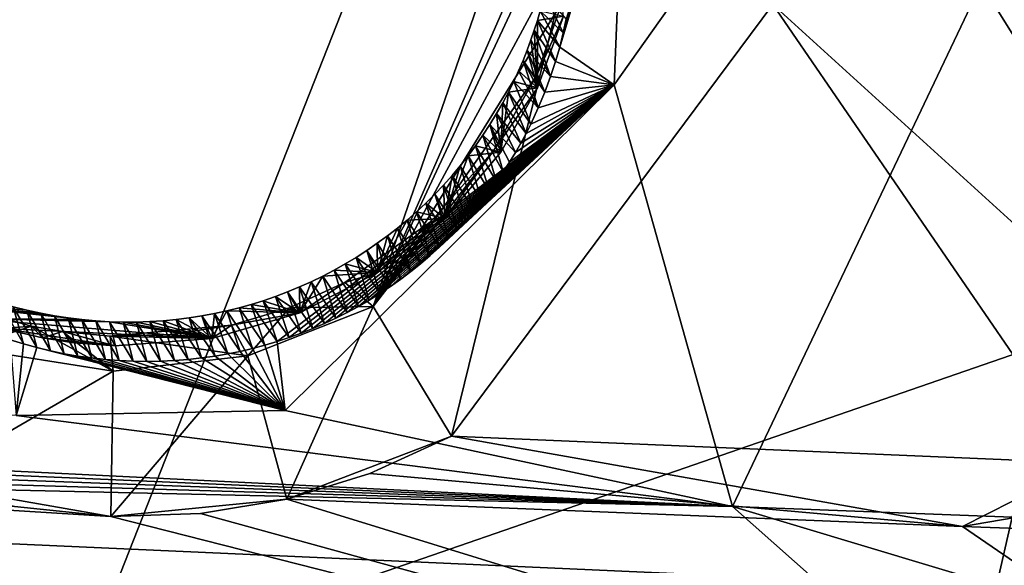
# Model space of a CAD drawing. Header units: millimetres. Extents: x -147 to 294, y -82 to 275.
# Tile 464 of 609: x 206.09 to 210.73, y 238.03 to 240.6. Entities that reach past the tile are written whole.
import ezdxf

# ---------------------------------------------------------------- set-up
doc = ezdxf.new("R2010")
doc.units = ezdxf.units.MM
doc.header["$LTSCALE"] = 67.506716
for name, color, linetype in [('1606', 7, 'CONTINUOUS'), ('1634', 7, 'CONTINUOUS'), ('1635', 7, 'CONTINUOUS'), ('1636', 7, 'CONTINUOUS'), ('1637', 7, 'CONTINUOUS'), ('1643', 7, 'CONTINUOUS'), ('1670', 7, 'CONTINUOUS'), ('1681', 7, 'CONTINUOUS'), ('2223', 7, 'CONTINUOUS'), ('3782', 7, 'CONTINUOUS'), ('3785', 7, 'CONTINUOUS'), ('3786', 7, 'CONTINUOUS'), ('3787', 7, 'CONTINUOUS'), ('3788', 7, 'CONTINUOUS'), ('3789', 7, 'CONTINUOUS'), ('499', 7, 'CONTINUOUS'), ('557', 7, 'CONTINUOUS'), ('841', 7, 'CONTINUOUS')]:
    doc.layers.add(name, color=color, linetype=linetype)

msp = doc.modelspace()

# ---------------------------------------------------------------- linework, layer by layer
at = {"layer": '1606', "linetype": 'CONTINUOUS'}
for points in [[(195.4904, 238.9364, -7.394), (212.797, 236.6583, -7.0131), (195.1584, 236.1156, -7.8386), (195.4904, 238.9364, -7.394)], [(206.516, 238.2557, -6.9127), (212.797, 236.6583, -7.0131), (195.4904, 238.9364, -7.394), (206.516, 238.2557, -6.9127)], [(206.0624, 238.3026, -6.9199), (206.516, 238.2557, -6.9127), (195.4904, 238.9364, -7.394), (206.0624, 238.3026, -6.9199)], [(207.3463, 238.3377, -6.8806), (212.797, 236.6583, -7.0131), (206.9396, 238.27, -6.8994), (207.3463, 238.3377, -6.8806)], [(210.5357, 238.2084, -6.8419), (212.797, 236.6583, -7.0131), (207.3463, 238.3377, -6.8806), (210.5357, 238.2084, -6.8419)], [(206.9396, 238.27, -6.8994), (212.797, 236.6583, -7.0131), (206.516, 238.2557, -6.9127), (206.9396, 238.27, -6.8994)], [(213.7167, 238.0933, -6.8455), (212.797, 236.6583, -7.0131), (210.5357, 238.2084, -6.8419), (213.7167, 238.0933, -6.8455)]]:
    msp.add_3dface(points, dxfattribs=at)
at = {"layer": '1634', "linetype": 'CONTINUOUS'}
for points in [[(205.8285, 239.0518, -6.5232), (205.8923, 239.2235, -5.7646), (206.1416, 239.1548, -5.7475), (205.8285, 239.0518, -6.5232)], [(206.5269, 238.9421, -6.5013), (205.8285, 239.0518, -6.5232), (206.1416, 239.1548, -5.7475), (206.5269, 238.9421, -6.5013)], [(206.2885, 239.1285, -5.7365), (206.5269, 238.9421, -6.5013), (206.1416, 239.1548, -5.7475), (206.2885, 239.1285, -5.7365)], [(206.5131, 239.1073, -5.7183), (206.5269, 238.9421, -6.5013), (206.2885, 239.1285, -5.7365), (206.5131, 239.1073, -5.7183)], [(205.6163, 238.4137, -6.9193), (205.8285, 239.0518, -6.5232), (206.5269, 238.9421, -6.5013), (205.6163, 238.4137, -6.9193)], [(206.516, 238.2557, -6.9127), (205.6163, 238.4137, -6.9193), (206.5269, 238.9421, -6.5013), (206.516, 238.2557, -6.9127)], [(206.516, 238.2557, -6.9127), (206.0624, 238.3026, -6.9199), (205.6163, 238.4137, -6.9193), (206.516, 238.2557, -6.9127)]]:
    msp.add_3dface(points, dxfattribs=at)
at = {"layer": '1635', "linetype": 'CONTINUOUS'}
for points in [[(207.1629, 239.0147, -6.4649), (206.5131, 239.1073, -5.7183), (207.0853, 239.1587, -5.666), (207.1629, 239.0147, -6.4649)], [(207.0853, 239.1587, -5.666), (206.5131, 239.1073, -5.7183), (206.8029, 239.1141, -5.6929), (207.0853, 239.1587, -5.666)], [(206.5269, 238.9421, -6.5013), (206.5131, 239.1073, -5.7183), (207.1629, 239.0147, -6.4649), (206.5269, 238.9421, -6.5013)], [(207.3463, 238.3377, -6.8806), (206.516, 238.2557, -6.9127), (207.1629, 239.0147, -6.4649), (207.3463, 238.3377, -6.8806)], [(206.516, 238.2557, -6.9127), (206.5269, 238.9421, -6.5013), (207.1629, 239.0147, -6.4649), (206.516, 238.2557, -6.9127)], [(207.3463, 238.3377, -6.8806), (206.9396, 238.27, -6.8994), (206.516, 238.2557, -6.9127), (207.3463, 238.3377, -6.8806)]]:
    msp.add_3dface(points, dxfattribs=at)
at = {"layer": '1636', "linetype": 'CONTINUOUS'}
for points in [[(207.6214, 239.3606, -5.6089), (207.7542, 239.2464, -6.4182), (207.3602, 239.2414, -5.6377), (207.6214, 239.3606, -5.6089)], [(207.3463, 238.3377, -6.8806), (207.1629, 239.0147, -6.4649), (207.7542, 239.2464, -6.4182), (207.3463, 238.3377, -6.8806)], [(207.7542, 239.2464, -6.4182), (207.1629, 239.0147, -6.4649), (207.3602, 239.2414, -5.6377), (207.7542, 239.2464, -6.4182)], [(208.1247, 238.6354, -6.8263), (207.3463, 238.3377, -6.8806), (207.7542, 239.2464, -6.4182), (208.1247, 238.6354, -6.8263)], [(207.1629, 239.0147, -6.4649), (207.0853, 239.1587, -5.666), (207.3602, 239.2414, -5.6377), (207.1629, 239.0147, -6.4649)], [(207.7386, 238.4591, -6.8563), (207.3463, 238.3377, -6.8806), (208.1247, 238.6354, -6.8263), (207.7386, 238.4591, -6.8563)]]:
    msp.add_3dface(points, dxfattribs=at)
at = {"layer": '1637', "linetype": 'CONTINUOUS'}
for points in [[(210.5357, 238.2084, -6.8419), (207.7386, 238.4591, -6.8563), (208.1247, 238.6354, -6.8263), (210.5357, 238.2084, -6.8419)], [(210.5357, 238.2084, -6.8419), (208.1247, 238.6354, -6.8263), (211.1252, 238.5076, -6.8012), (210.5357, 238.2084, -6.8419)], [(212.0636, 238.4704, -6.801), (210.5357, 238.2084, -6.8419), (211.1252, 238.5076, -6.8012), (212.0636, 238.4704, -6.801)], [(210.5357, 238.2084, -6.8419), (207.3463, 238.3377, -6.8806), (207.7386, 238.4591, -6.8563), (210.5357, 238.2084, -6.8419)], [(213.7167, 238.0933, -6.8455), (210.5357, 238.2084, -6.8419), (212.0636, 238.4704, -6.801), (213.7167, 238.0933, -6.8455)]]:
    msp.add_3dface(points, dxfattribs=at)
at = {"layer": '1643', "linetype": 'CONTINUOUS'}
for points in [[(213.672, 244.3437, -6.225), (212.0636, 238.4704, -6.801), (209.0477, 243.2881, -6.3035), (213.672, 244.3437, -6.225)], [(209.0477, 243.2881, -6.3035), (212.0636, 238.4704, -6.801), (209.6408, 240.6719, -6.5689), (209.0477, 243.2881, -6.3035)], [(211.1252, 238.5076, -6.8012), (208.1247, 238.6354, -6.8263), (209.6408, 240.6719, -6.5689), (211.1252, 238.5076, -6.8012)], [(212.0636, 238.4704, -6.801), (211.1252, 238.5076, -6.8012), (209.6408, 240.6719, -6.5689), (212.0636, 238.4704, -6.801)]]:
    msp.add_3dface(points, dxfattribs=at)
at = {"layer": '1670', "linetype": 'CONTINUOUS'}
for points in [[(209.4505, 238.3032, -4.5268), (213.4618, 246.7322, -3.7288), (208.8925, 240.2933, -4.3049), (209.4505, 238.3032, -4.5268)], [(208.8925, 240.2933, -4.3049), (213.4618, 246.7322, -3.7288), (208.9407, 241.49, -4.1749), (208.8925, 240.2933, -4.3049)], [(210.7698, 238.2533, -4.5179), (213.4618, 246.7322, -3.7288), (209.4505, 238.3032, -4.5268), (210.7698, 238.2533, -4.5179)], [(207.3387, 238.7564, -4.5109), (209.4505, 238.3032, -4.5268), (208.8925, 240.2933, -4.3049), (207.3387, 238.7564, -4.5109)], [(194.2334, 239.0514, -5.1432), (209.4505, 238.3032, -4.5268), (206.0698, 238.7327, -4.546), (194.2334, 239.0514, -5.1432)], [(206.0698, 238.7327, -4.546), (209.4505, 238.3032, -4.5268), (207.3387, 238.7564, -4.5109), (206.0698, 238.7327, -4.546)]]:
    msp.add_3dface(points, dxfattribs=at)
at = {"layer": '1681', "linetype": 'CONTINUOUS'}
for points in [[(209.4505, 238.3032, -4.5268), (194.2334, 239.0514, -5.1432), (194.3176, 238.9567, -5.1505), (209.4505, 238.3032, -4.5268)], [(209.4505, 238.3032, -4.5268), (194.3176, 238.9567, -5.1505), (194.3968, 238.8579, -5.1589), (209.4505, 238.3032, -4.5268)], [(209.4505, 238.3032, -4.5268), (194.3968, 238.8579, -5.1589), (194.4724, 238.7526, -5.1686), (209.4505, 238.3032, -4.5268)], [(194.5424, 238.6435, -5.1793), (209.4505, 238.3032, -4.5268), (194.4724, 238.7526, -5.1686), (194.5424, 238.6435, -5.1793)], [(209.8395, 237.9577, -4.5634), (209.4505, 238.3032, -4.5268), (194.5424, 238.6435, -5.1793), (209.8395, 237.9577, -4.5634)], [(210.7698, 238.2533, -4.5179), (209.4505, 238.3032, -4.5268), (210.6958, 237.928, -4.5574), (210.7698, 238.2533, -4.5179)], [(210.6958, 237.928, -4.5574), (209.4505, 238.3032, -4.5268), (209.8395, 237.9577, -4.5634), (210.6958, 237.928, -4.5574)], [(224.989, 237.5727, -4.9088), (210.7698, 238.2533, -4.5179), (210.6958, 237.928, -4.5574), (224.989, 237.5727, -4.9088)]]:
    msp.add_3dface(points, dxfattribs=at)
at = {"layer": '2223', "linetype": 'CONTINUOUS'}
msp.add_3dface([(209.8395, 237.9577, -4.5634), (194.5424, 238.6435, -5.1793), (194.4178, 236.0616, -5.5752), (209.8395, 237.9577, -4.5634)], dxfattribs=at)
at = {"layer": '3782', "linetype": 'CONTINUOUS'}
for points in [[(208.8925, 240.2933, -4.3049), (208.9407, 241.49, -4.1749), (208.6346, 240.4716, -4.5419), (208.8925, 240.2933, -4.3049)], [(208.6346, 240.4716, -4.5419), (208.9407, 241.49, -4.1749), (208.6513, 240.5386, -4.5352), (208.6346, 240.4716, -4.5419)], [(208.6513, 240.5386, -4.5352), (208.9407, 241.49, -4.1749), (208.6653, 240.6038, -4.5288), (208.6513, 240.5386, -4.5352)], [(208.6147, 240.4025, -4.549), (208.8925, 240.2933, -4.3049), (208.6346, 240.4716, -4.5419), (208.6147, 240.4025, -4.549)], [(208.5915, 240.3317, -4.5563), (208.8925, 240.2933, -4.3049), (208.6147, 240.4025, -4.549), (208.5915, 240.3317, -4.5563)], [(208.5647, 240.2592, -4.5639), (208.8925, 240.2933, -4.3049), (208.5915, 240.3317, -4.5563), (208.5647, 240.2592, -4.5639)], [(207.3387, 238.7564, -4.5109), (208.8925, 240.2933, -4.3049), (207.301, 239.0816, -4.7255), (207.3387, 238.7564, -4.5109)], [(207.301, 239.0816, -4.7255), (208.8925, 240.2933, -4.3049), (207.3579, 239.1004, -4.7213), (207.301, 239.0816, -4.7255)], [(207.3579, 239.1004, -4.7213), (208.8925, 240.2933, -4.3049), (207.4142, 239.1209, -4.7169), (207.3579, 239.1004, -4.7213)], [(207.4142, 239.1209, -4.7169), (208.8925, 240.2933, -4.3049), (207.4698, 239.143, -4.7125), (207.4142, 239.1209, -4.7169)], [(207.4698, 239.143, -4.7125), (208.8925, 240.2933, -4.3049), (207.5247, 239.1667, -4.7079), (207.4698, 239.143, -4.7125)], [(207.5247, 239.1667, -4.7079), (208.8925, 240.2933, -4.3049), (207.5789, 239.1921, -4.7032), (207.5247, 239.1667, -4.7079)], [(207.5789, 239.1921, -4.7032), (208.8925, 240.2933, -4.3049), (207.6322, 239.219, -4.6983), (207.5789, 239.1921, -4.7032)], [(207.6322, 239.219, -4.6983), (208.8925, 240.2933, -4.3049), (207.6846, 239.2474, -4.6934), (207.6322, 239.219, -4.6983)], [(207.6846, 239.2474, -4.6934), (208.8925, 240.2933, -4.3049), (207.736, 239.2774, -4.6885), (207.6846, 239.2474, -4.6934)], [(207.736, 239.2774, -4.6885), (208.8925, 240.2933, -4.3049), (207.7865, 239.3088, -4.6834), (207.736, 239.2774, -4.6885)], [(207.7865, 239.3088, -4.6834), (208.8925, 240.2933, -4.3049), (207.8361, 239.3417, -4.6782), (207.7865, 239.3088, -4.6834)], [(207.8361, 239.3417, -4.6782), (208.8925, 240.2933, -4.3049), (207.8846, 239.376, -4.673), (207.8361, 239.3417, -4.6782)], [(207.8846, 239.376, -4.673), (208.8925, 240.2933, -4.3049), (207.932, 239.4118, -4.6676), (207.8846, 239.376, -4.673)], [(207.932, 239.4118, -4.6676), (208.8925, 240.2933, -4.3049), (207.9783, 239.4489, -4.6622), (207.932, 239.4118, -4.6676)], [(207.9783, 239.4489, -4.6622), (208.8925, 240.2933, -4.3049), (208.0237, 239.4875, -4.6568), (207.9783, 239.4489, -4.6622)], [(208.0237, 239.4875, -4.6568), (208.8925, 240.2933, -4.3049), (208.068, 239.5275, -4.6512), (208.0237, 239.4875, -4.6568)], [(208.068, 239.5275, -4.6512), (208.8925, 240.2933, -4.3049), (208.111, 239.5688, -4.6456), (208.068, 239.5275, -4.6512)], [(208.111, 239.5688, -4.6456), (208.8925, 240.2933, -4.3049), (208.1525, 239.6111, -4.64), (208.111, 239.5688, -4.6456)], [(208.1525, 239.6111, -4.64), (208.8925, 240.2933, -4.3049), (208.1923, 239.6543, -4.6343), (208.1525, 239.6111, -4.64)], [(208.1923, 239.6543, -4.6343), (208.8925, 240.2933, -4.3049), (208.2305, 239.6981, -4.6287), (208.1923, 239.6543, -4.6343)], [(208.2305, 239.6981, -4.6287), (208.8925, 240.2933, -4.3049), (208.2675, 239.7432, -4.6231), (208.2305, 239.6981, -4.6287)], [(208.2675, 239.7432, -4.6231), (208.8925, 240.2933, -4.3049), (208.3029, 239.789, -4.6174), (208.2675, 239.7432, -4.6231)], [(208.3029, 239.789, -4.6174), (208.8925, 240.2933, -4.3049), (208.3367, 239.8353, -4.6118), (208.3029, 239.789, -4.6174)], [(208.3367, 239.8353, -4.6118), (208.8925, 240.2933, -4.3049), (208.3684, 239.8817, -4.6062), (208.3367, 239.8353, -4.6118)], [(208.3684, 239.8817, -4.6062), (208.8925, 240.2933, -4.3049), (208.3981, 239.9276, -4.6008), (208.3684, 239.8817, -4.6062)], [(208.3981, 239.9276, -4.6008), (208.8925, 240.2933, -4.3049), (208.4257, 239.9731, -4.5955), (208.3981, 239.9276, -4.6008)], [(208.4257, 239.9731, -4.5955), (208.8925, 240.2933, -4.3049), (208.4515, 240.0184, -4.5904), (208.4257, 239.9731, -4.5955)], [(208.4515, 240.0184, -4.5904), (208.8925, 240.2933, -4.3049), (208.4757, 240.0634, -4.5853), (208.4515, 240.0184, -4.5904)], [(208.4757, 240.0634, -4.5853), (208.8925, 240.2933, -4.3049), (208.4982, 240.108, -4.5803), (208.4757, 240.0634, -4.5853)], [(208.4982, 240.108, -4.5803), (208.8925, 240.2933, -4.3049), (208.5338, 240.1846, -4.5719), (208.4982, 240.108, -4.5803)], [(208.5338, 240.1846, -4.5719), (208.8925, 240.2933, -4.3049), (208.5647, 240.2592, -4.5639), (208.5338, 240.1846, -4.5719)], [(206.0414, 239.0895, -4.7797), (206.0698, 238.7327, -4.546), (206.1045, 239.0702, -4.7789), (206.0414, 239.0895, -4.7797)], [(206.1045, 239.0702, -4.7789), (206.0698, 238.7327, -4.546), (206.1681, 239.0529, -4.7777), (206.1045, 239.0702, -4.7789)], [(207.1855, 239.049, -4.7336), (207.3387, 238.7564, -4.5109), (207.2435, 239.0645, -4.7297), (207.1855, 239.049, -4.7336)], [(207.2435, 239.0645, -4.7297), (207.3387, 238.7564, -4.5109), (207.301, 239.0816, -4.7255), (207.2435, 239.0645, -4.7297)], [(206.0698, 238.7327, -4.546), (207.3387, 238.7564, -4.5109), (206.1681, 239.0529, -4.7777), (206.0698, 238.7327, -4.546)], [(206.1681, 239.0529, -4.7777), (207.3387, 238.7564, -4.5109), (206.2321, 239.0376, -4.7764), (206.1681, 239.0529, -4.7777)], [(206.2321, 239.0376, -4.7764), (207.3387, 238.7564, -4.5109), (206.2964, 239.0243, -4.7749), (206.2321, 239.0376, -4.7764)], [(206.2964, 239.0243, -4.7749), (207.3387, 238.7564, -4.5109), (206.3611, 239.013, -4.7731), (206.2964, 239.0243, -4.7749)], [(206.3611, 239.013, -4.7731), (207.3387, 238.7564, -4.5109), (206.4261, 239.0039, -4.7712), (206.3611, 239.013, -4.7731)], [(206.9447, 239.004, -4.7484), (207.3387, 238.7564, -4.5109), (207.0084, 239.013, -4.7448), (206.9447, 239.004, -4.7484)], [(207.0084, 239.013, -4.7448), (207.3387, 238.7564, -4.5109), (207.0679, 239.0233, -4.7412), (207.0084, 239.013, -4.7448)], [(207.0679, 239.0233, -4.7412), (207.3387, 238.7564, -4.5109), (207.1269, 239.0353, -4.7375), (207.0679, 239.0233, -4.7412)], [(207.1269, 239.0353, -4.7375), (207.3387, 238.7564, -4.5109), (207.1855, 239.049, -4.7336), (207.1269, 239.0353, -4.7375)], [(206.4261, 239.0039, -4.7712), (207.3387, 238.7564, -4.5109), (206.4912, 238.9968, -4.769), (206.4261, 239.0039, -4.7712)], [(206.4912, 238.9968, -4.769), (207.3387, 238.7564, -4.5109), (206.5563, 238.9917, -4.7666), (206.4912, 238.9968, -4.769)], [(206.5563, 238.9917, -4.7666), (207.3387, 238.7564, -4.5109), (206.6215, 238.9887, -4.764), (206.5563, 238.9917, -4.7666)], [(206.6215, 238.9887, -4.764), (207.3387, 238.7564, -4.5109), (206.6866, 238.9877, -4.7613), (206.6215, 238.9887, -4.764)], [(206.6866, 238.9877, -4.7613), (207.3387, 238.7564, -4.5109), (206.7516, 238.9888, -4.7583), (206.6866, 238.9877, -4.7613)], [(206.7516, 238.9888, -4.7583), (207.3387, 238.7564, -4.5109), (206.8163, 238.9919, -4.7552), (206.7516, 238.9888, -4.7583)], [(206.8163, 238.9919, -4.7552), (207.3387, 238.7564, -4.5109), (206.8807, 238.9969, -4.7519), (206.8163, 238.9919, -4.7552)], [(206.8807, 238.9969, -4.7519), (207.3387, 238.7564, -4.5109), (206.9447, 239.004, -4.7484), (206.8807, 238.9969, -4.7519)]]:
    msp.add_3dface(points, dxfattribs=at)
at = {"layer": '3785', "linetype": 'CONTINUOUS'}
for points in [[(208.5422, 240.642, -5.2771), (208.6513, 240.5386, -4.5352), (208.563, 240.7247, -5.2677), (208.5422, 240.642, -5.2771)], [(208.6513, 240.5386, -4.5352), (208.6653, 240.6038, -4.5288), (208.563, 240.7247, -5.2677), (208.6513, 240.5386, -4.5352)], [(208.5293, 240.5972, -5.2823), (208.6346, 240.4716, -4.5419), (208.5422, 240.642, -5.2771), (208.5293, 240.5972, -5.2823)], [(208.6346, 240.4716, -4.5419), (208.6513, 240.5386, -4.5352), (208.5422, 240.642, -5.2771), (208.6346, 240.4716, -4.5419)], [(208.515, 240.5515, -5.2875), (208.6147, 240.4025, -4.549), (208.5293, 240.5972, -5.2823), (208.515, 240.5515, -5.2875)], [(208.6147, 240.4025, -4.549), (208.6346, 240.4716, -4.5419), (208.5293, 240.5972, -5.2823), (208.6147, 240.4025, -4.549)], [(208.4991, 240.5048, -5.293), (208.5915, 240.3317, -4.5563), (208.515, 240.5515, -5.2875), (208.4991, 240.5048, -5.293)], [(208.5915, 240.3317, -4.5563), (208.6147, 240.4025, -4.549), (208.515, 240.5515, -5.2875), (208.5915, 240.3317, -4.5563)], [(208.4815, 240.457, -5.2985), (208.5915, 240.3317, -4.5563), (208.4991, 240.5048, -5.293), (208.4815, 240.457, -5.2985)], [(208.4621, 240.4084, -5.3043), (208.5647, 240.2592, -4.5639), (208.4815, 240.457, -5.2985), (208.4621, 240.4084, -5.3043)], [(208.5647, 240.2592, -4.5639), (208.5915, 240.3317, -4.5563), (208.4815, 240.457, -5.2985), (208.5647, 240.2592, -4.5639)], [(208.4409, 240.3591, -5.3101), (208.5338, 240.1846, -4.5719), (208.4621, 240.4084, -5.3043), (208.4409, 240.3591, -5.3101)], [(208.5338, 240.1846, -4.5719), (208.5647, 240.2592, -4.5639), (208.4621, 240.4084, -5.3043), (208.5338, 240.1846, -4.5719)], [(208.4179, 240.3093, -5.316), (208.5338, 240.1846, -4.5719), (208.4409, 240.3591, -5.3101), (208.4179, 240.3093, -5.316)], [(208.393, 240.2591, -5.3221), (208.4982, 240.108, -4.5803), (208.4179, 240.3093, -5.316), (208.393, 240.2591, -5.3221)], [(208.4982, 240.108, -4.5803), (208.5338, 240.1846, -4.5719), (208.4179, 240.3093, -5.316), (208.4982, 240.108, -4.5803)], [(208.3661, 240.2084, -5.3282), (208.4757, 240.0634, -4.5853), (208.393, 240.2591, -5.3221), (208.3661, 240.2084, -5.3282)], [(208.4757, 240.0634, -4.5853), (208.4982, 240.108, -4.5803), (208.393, 240.2591, -5.3221), (208.4757, 240.0634, -4.5853)], [(208.3368, 240.1571, -5.3345), (208.4515, 240.0184, -4.5904), (208.3661, 240.2084, -5.3282), (208.3368, 240.1571, -5.3345)], [(208.4515, 240.0184, -4.5904), (208.4757, 240.0634, -4.5853), (208.3661, 240.2084, -5.3282), (208.4515, 240.0184, -4.5904)], [(208.3056, 240.1058, -5.3408), (208.4257, 239.9731, -4.5955), (208.3368, 240.1571, -5.3345), (208.3056, 240.1058, -5.3408)], [(208.4257, 239.9731, -4.5955), (208.4515, 240.0184, -4.5904), (208.3368, 240.1571, -5.3345), (208.4257, 239.9731, -4.5955)], [(208.2725, 240.0552, -5.3471), (208.3684, 239.8817, -4.6062), (208.3056, 240.1058, -5.3408), (208.2725, 240.0552, -5.3471)], [(208.3684, 239.8817, -4.6062), (208.3981, 239.9276, -4.6008), (208.3056, 240.1058, -5.3408), (208.3684, 239.8817, -4.6062)], [(208.3981, 239.9276, -4.6008), (208.4257, 239.9731, -4.5955), (208.3056, 240.1058, -5.3408), (208.3981, 239.9276, -4.6008)], [(208.2381, 240.0059, -5.3533), (208.3367, 239.8353, -4.6118), (208.2725, 240.0552, -5.3471), (208.2381, 240.0059, -5.3533)], [(208.3367, 239.8353, -4.6118), (208.3684, 239.8817, -4.6062), (208.2725, 240.0552, -5.3471), (208.3367, 239.8353, -4.6118)], [(208.2025, 239.958, -5.3594), (208.3029, 239.789, -4.6174), (208.2381, 240.0059, -5.3533), (208.2025, 239.958, -5.3594)], [(208.3029, 239.789, -4.6174), (208.3367, 239.8353, -4.6118), (208.2381, 240.0059, -5.3533), (208.3029, 239.789, -4.6174)], [(208.1653, 239.9109, -5.3654), (208.2675, 239.7432, -4.6231), (208.2025, 239.958, -5.3594), (208.1653, 239.9109, -5.3654)], [(208.2675, 239.7432, -4.6231), (208.3029, 239.789, -4.6174), (208.2025, 239.958, -5.3594), (208.2675, 239.7432, -4.6231)], [(208.1266, 239.8649, -5.3713), (208.2305, 239.6981, -4.6287), (208.1653, 239.9109, -5.3654), (208.1266, 239.8649, -5.3713)], [(208.2305, 239.6981, -4.6287), (208.2675, 239.7432, -4.6231), (208.1653, 239.9109, -5.3654), (208.2305, 239.6981, -4.6287)], [(208.0865, 239.8201, -5.3772), (208.1923, 239.6543, -4.6343), (208.1266, 239.8649, -5.3713), (208.0865, 239.8201, -5.3772)], [(208.1923, 239.6543, -4.6343), (208.2305, 239.6981, -4.6287), (208.1266, 239.8649, -5.3713), (208.1923, 239.6543, -4.6343)], [(208.0453, 239.7767, -5.3829), (208.1525, 239.6111, -4.64), (208.0865, 239.8201, -5.3772), (208.0453, 239.7767, -5.3829)], [(208.1525, 239.6111, -4.64), (208.1923, 239.6543, -4.6343), (208.0865, 239.8201, -5.3772), (208.1525, 239.6111, -4.64)], [(208.0029, 239.7347, -5.3886), (208.111, 239.5688, -4.6456), (208.0453, 239.7767, -5.3829), (208.0029, 239.7347, -5.3886)], [(208.111, 239.5688, -4.6456), (208.1525, 239.6111, -4.64), (208.0453, 239.7767, -5.3829), (208.111, 239.5688, -4.6456)], [(207.9594, 239.6941, -5.3941), (208.068, 239.5275, -4.6512), (208.0029, 239.7347, -5.3886), (207.9594, 239.6941, -5.3941)], [(208.068, 239.5275, -4.6512), (208.111, 239.5688, -4.6456), (208.0029, 239.7347, -5.3886), (208.068, 239.5275, -4.6512)], [(207.9147, 239.6548, -5.3995), (208.0237, 239.4875, -4.6568), (207.9594, 239.6941, -5.3941), (207.9147, 239.6548, -5.3995)], [(208.0237, 239.4875, -4.6568), (208.068, 239.5275, -4.6512), (207.9594, 239.6941, -5.3941), (208.0237, 239.4875, -4.6568)], [(207.8219, 239.5803, -5.4099), (207.932, 239.4118, -4.6676), (207.8689, 239.6169, -5.4048), (207.8219, 239.5803, -5.4099)], [(207.8689, 239.6169, -5.4048), (207.9783, 239.4489, -4.6622), (207.9147, 239.6548, -5.3995), (207.8689, 239.6169, -5.4048)], [(207.932, 239.4118, -4.6676), (207.9783, 239.4489, -4.6622), (207.8689, 239.6169, -5.4048), (207.932, 239.4118, -4.6676)], [(207.9783, 239.4489, -4.6622), (208.0237, 239.4875, -4.6568), (207.9147, 239.6548, -5.3995), (207.9783, 239.4489, -4.6622)], [(207.7738, 239.5451, -5.415), (207.8846, 239.376, -4.673), (207.8219, 239.5803, -5.4099), (207.7738, 239.5451, -5.415)], [(207.8846, 239.376, -4.673), (207.932, 239.4118, -4.6676), (207.8219, 239.5803, -5.4099), (207.8846, 239.376, -4.673)], [(207.7246, 239.5113, -5.4199), (207.8361, 239.3417, -4.6782), (207.7738, 239.5451, -5.415), (207.7246, 239.5113, -5.4199)], [(207.8361, 239.3417, -4.6782), (207.8846, 239.376, -4.673), (207.7738, 239.5451, -5.415), (207.8361, 239.3417, -4.6782)], [(207.6229, 239.448, -5.4294), (207.736, 239.2774, -4.6885), (207.6743, 239.4789, -5.4247), (207.6229, 239.448, -5.4294)], [(207.6743, 239.4789, -5.4247), (207.7865, 239.3088, -4.6834), (207.7246, 239.5113, -5.4199), (207.6743, 239.4789, -5.4247)], [(207.736, 239.2774, -4.6885), (207.7865, 239.3088, -4.6834), (207.6743, 239.4789, -5.4247), (207.736, 239.2774, -4.6885)], [(207.7865, 239.3088, -4.6834), (207.8361, 239.3417, -4.6782), (207.7246, 239.5113, -5.4199), (207.7865, 239.3088, -4.6834)], [(207.5705, 239.4185, -5.434), (207.6846, 239.2474, -4.6934), (207.6229, 239.448, -5.4294), (207.5705, 239.4185, -5.434)], [(207.6846, 239.2474, -4.6934), (207.736, 239.2774, -4.6885), (207.6229, 239.448, -5.4294), (207.6846, 239.2474, -4.6934)], [(207.4625, 239.364, -5.4427), (207.5789, 239.1921, -4.7032), (207.517, 239.3905, -5.4384), (207.4625, 239.364, -5.4427)], [(207.517, 239.3905, -5.4384), (207.6322, 239.219, -4.6983), (207.5705, 239.4185, -5.434), (207.517, 239.3905, -5.4384)], [(207.5789, 239.1921, -4.7032), (207.6322, 239.219, -4.6983), (207.517, 239.3905, -5.4384), (207.5789, 239.1921, -4.7032)], [(207.6322, 239.219, -4.6983), (207.6846, 239.2474, -4.6934), (207.5705, 239.4185, -5.434), (207.6322, 239.219, -4.6983)], [(207.3506, 239.3158, -5.4508), (207.4698, 239.143, -4.7125), (207.4071, 239.3391, -5.4468), (207.3506, 239.3158, -5.4508)], [(207.4071, 239.3391, -5.4468), (207.5247, 239.1667, -4.7079), (207.4625, 239.364, -5.4427), (207.4071, 239.3391, -5.4468)], [(207.4698, 239.143, -4.7125), (207.5247, 239.1667, -4.7079), (207.4071, 239.3391, -5.4468), (207.4698, 239.143, -4.7125)], [(207.5247, 239.1667, -4.7079), (207.5789, 239.1921, -4.7032), (207.4625, 239.364, -5.4427), (207.5247, 239.1667, -4.7079)], [(207.2347, 239.274, -5.4584), (207.3579, 239.1004, -4.7213), (207.2932, 239.2941, -5.4547), (207.2347, 239.274, -5.4584)], [(207.2932, 239.2941, -5.4547), (207.4142, 239.1209, -4.7169), (207.3506, 239.3158, -5.4508), (207.2932, 239.2941, -5.4547)], [(207.3579, 239.1004, -4.7213), (207.4142, 239.1209, -4.7169), (207.2932, 239.2941, -5.4547), (207.3579, 239.1004, -4.7213)], [(207.4142, 239.1209, -4.7169), (207.4698, 239.143, -4.7125), (207.3506, 239.3158, -5.4508), (207.4142, 239.1209, -4.7169)], [(206.0414, 239.0895, -4.7797), (206.1045, 239.0702, -4.7789), (205.9924, 239.2641, -5.4907), (206.0414, 239.0895, -4.7797)], [(205.9924, 239.2641, -5.4907), (206.1045, 239.0702, -4.7789), (206.0564, 239.2457, -5.4912), (205.9924, 239.2641, -5.4907)], [(206.1045, 239.0702, -4.7789), (206.1681, 239.0529, -4.7777), (206.0564, 239.2457, -5.4912), (206.1045, 239.0702, -4.7789)], [(206.0564, 239.2457, -5.4912), (206.1681, 239.0529, -4.7777), (206.1208, 239.2293, -5.4914), (206.0564, 239.2457, -5.4912)], [(207.1218, 239.2407, -5.4649), (207.2435, 239.0645, -4.7297), (207.1787, 239.2566, -5.4617), (207.1218, 239.2407, -5.4649)], [(207.1787, 239.2566, -5.4617), (207.301, 239.0816, -4.7255), (207.2347, 239.274, -5.4584), (207.1787, 239.2566, -5.4617)], [(207.2435, 239.0645, -4.7297), (207.301, 239.0816, -4.7255), (207.1787, 239.2566, -5.4617), (207.2435, 239.0645, -4.7297)], [(207.301, 239.0816, -4.7255), (207.3579, 239.1004, -4.7213), (207.2347, 239.274, -5.4584), (207.301, 239.0816, -4.7255)], [(206.1681, 239.0529, -4.7777), (206.2321, 239.0376, -4.7764), (206.1208, 239.2293, -5.4914), (206.1681, 239.0529, -4.7777)], [(206.1208, 239.2293, -5.4914), (206.2321, 239.0376, -4.7764), (206.1856, 239.215, -5.4914), (206.1208, 239.2293, -5.4914)], [(206.2321, 239.0376, -4.7764), (206.2964, 239.0243, -4.7749), (206.1856, 239.215, -5.4914), (206.2321, 239.0376, -4.7764)], [(206.1856, 239.215, -5.4914), (206.2964, 239.0243, -4.7749), (206.2506, 239.2028, -5.4911), (206.1856, 239.215, -5.4914)], [(206.2964, 239.0243, -4.7749), (206.3611, 239.013, -4.7731), (206.2506, 239.2028, -5.4911), (206.2964, 239.0243, -4.7749)], [(206.2506, 239.2028, -5.4911), (206.3611, 239.013, -4.7731), (206.3155, 239.1927, -5.4906), (206.2506, 239.2028, -5.4911)], [(206.8859, 239.1933, -5.4761), (207.0084, 239.013, -4.7448), (206.9461, 239.2027, -5.4736), (206.8859, 239.1933, -5.4761)], [(206.9461, 239.2027, -5.4736), (207.0679, 239.0233, -4.7412), (207.0055, 239.2137, -5.4708), (206.9461, 239.2027, -5.4736)], [(207.0084, 239.013, -4.7448), (207.0679, 239.0233, -4.7412), (206.9461, 239.2027, -5.4736), (207.0084, 239.013, -4.7448)], [(207.0055, 239.2137, -5.4708), (207.1269, 239.0353, -4.7375), (207.0641, 239.2264, -5.4679), (207.0055, 239.2137, -5.4708)], [(207.0679, 239.0233, -4.7412), (207.1269, 239.0353, -4.7375), (207.0055, 239.2137, -5.4708), (207.0679, 239.0233, -4.7412)], [(207.0641, 239.2264, -5.4679), (207.1855, 239.049, -4.7336), (207.1218, 239.2407, -5.4649), (207.0641, 239.2264, -5.4679)], [(207.1269, 239.0353, -4.7375), (207.1855, 239.049, -4.7336), (207.0641, 239.2264, -5.4679), (207.1269, 239.0353, -4.7375)], [(207.1855, 239.049, -4.7336), (207.2435, 239.0645, -4.7297), (207.1218, 239.2407, -5.4649), (207.1855, 239.049, -4.7336)], [(206.3611, 239.013, -4.7731), (206.4261, 239.0039, -4.7712), (206.3155, 239.1927, -5.4906), (206.3611, 239.013, -4.7731)], [(206.3155, 239.1927, -5.4906), (206.4261, 239.0039, -4.7712), (206.3804, 239.1848, -5.4899), (206.3155, 239.1927, -5.4906)], [(206.4261, 239.0039, -4.7712), (206.4912, 238.9968, -4.769), (206.3804, 239.1848, -5.4899), (206.4261, 239.0039, -4.7712)], [(206.3804, 239.1848, -5.4899), (206.4912, 238.9968, -4.769), (206.4452, 239.179, -5.4889), (206.3804, 239.1848, -5.4899)], [(206.4912, 238.9968, -4.769), (206.5563, 238.9917, -4.7666), (206.4452, 239.179, -5.4889), (206.4912, 238.9968, -4.769)], [(206.4452, 239.179, -5.4889), (206.5563, 238.9917, -4.7666), (206.5098, 239.1752, -5.4877), (206.4452, 239.179, -5.4889)], [(206.5563, 238.9917, -4.7666), (206.6215, 238.9887, -4.764), (206.5098, 239.1752, -5.4877), (206.5563, 238.9917, -4.7666)], [(206.5098, 239.1752, -5.4877), (206.6215, 238.9887, -4.764), (206.574, 239.1735, -5.4863), (206.5098, 239.1752, -5.4877)], [(206.574, 239.1735, -5.4863), (206.6866, 238.9877, -4.7613), (206.6377, 239.1737, -5.4846), (206.574, 239.1735, -5.4863)], [(206.6215, 238.9887, -4.764), (206.6866, 238.9877, -4.7613), (206.574, 239.1735, -5.4863), (206.6215, 238.9887, -4.764)], [(206.6377, 239.1737, -5.4846), (206.7516, 238.9888, -4.7583), (206.7008, 239.1758, -5.4828), (206.6377, 239.1737, -5.4846)], [(206.6866, 238.9877, -4.7613), (206.7516, 238.9888, -4.7583), (206.6377, 239.1737, -5.4846), (206.6866, 238.9877, -4.7613)], [(206.7008, 239.1758, -5.4828), (206.8163, 238.9919, -4.7552), (206.7632, 239.1798, -5.4807), (206.7008, 239.1758, -5.4828)], [(206.7516, 238.9888, -4.7583), (206.8163, 238.9919, -4.7552), (206.7008, 239.1758, -5.4828), (206.7516, 238.9888, -4.7583)], [(206.7632, 239.1798, -5.4807), (206.8807, 238.9969, -4.7519), (206.8249, 239.1857, -5.4785), (206.7632, 239.1798, -5.4807)], [(206.8163, 238.9919, -4.7552), (206.8807, 238.9969, -4.7519), (206.7632, 239.1798, -5.4807), (206.8163, 238.9919, -4.7552)], [(206.8249, 239.1857, -5.4785), (206.9447, 239.004, -4.7484), (206.8859, 239.1933, -5.4761), (206.8249, 239.1857, -5.4785)], [(206.8807, 238.9969, -4.7519), (206.9447, 239.004, -4.7484), (206.8249, 239.1857, -5.4785), (206.8807, 238.9969, -4.7519)], [(206.9447, 239.004, -4.7484), (207.0084, 239.013, -4.7448), (206.8859, 239.1933, -5.4761), (206.9447, 239.004, -4.7484)]]:
    msp.add_3dface(points, dxfattribs=at)
at = {"layer": '3786', "linetype": 'CONTINUOUS'}
for points in [[(208.5293, 240.5972, -5.2823), (208.5422, 240.642, -5.2771), (208.6533, 240.6164, -5.2784), (208.5293, 240.5972, -5.2823)], [(208.515, 240.5515, -5.2875), (208.5293, 240.5972, -5.2823), (208.5296, 240.2783, -5.3179), (208.515, 240.5515, -5.2875)], [(208.5296, 240.2783, -5.3179), (208.5293, 240.5972, -5.2823), (208.6533, 240.6164, -5.2784), (208.5296, 240.2783, -5.3179)], [(208.4991, 240.5048, -5.293), (208.515, 240.5515, -5.2875), (208.5296, 240.2783, -5.3179), (208.4991, 240.5048, -5.293)], [(208.4815, 240.457, -5.2985), (208.4991, 240.5048, -5.293), (208.5296, 240.2783, -5.3179), (208.4815, 240.457, -5.2985)], [(208.4621, 240.4084, -5.3043), (208.4815, 240.457, -5.2985), (208.5296, 240.2783, -5.3179), (208.4621, 240.4084, -5.3043)], [(208.4409, 240.3591, -5.3101), (208.4621, 240.4084, -5.3043), (208.5296, 240.2783, -5.3179), (208.4409, 240.3591, -5.3101)], [(208.4179, 240.3093, -5.316), (208.4409, 240.3591, -5.3101), (208.5296, 240.2783, -5.3179), (208.4179, 240.3093, -5.316)], [(208.3563, 239.9752, -5.3549), (208.393, 240.2591, -5.3221), (208.5296, 240.2783, -5.3179), (208.3563, 239.9752, -5.3549)], [(208.393, 240.2591, -5.3221), (208.4179, 240.3093, -5.316), (208.5296, 240.2783, -5.3179), (208.393, 240.2591, -5.3221)], [(208.3661, 240.2084, -5.3282), (208.393, 240.2591, -5.3221), (208.3563, 239.9752, -5.3549), (208.3661, 240.2084, -5.3282)], [(208.3368, 240.1571, -5.3345), (208.3661, 240.2084, -5.3282), (208.3563, 239.9752, -5.3549), (208.3368, 240.1571, -5.3345)], [(208.3056, 240.1058, -5.3408), (208.3368, 240.1571, -5.3345), (208.3563, 239.9752, -5.3549), (208.3056, 240.1058, -5.3408)], [(208.2725, 240.0552, -5.3471), (208.3056, 240.1058, -5.3408), (208.3563, 239.9752, -5.3549), (208.2725, 240.0552, -5.3471)], [(208.2381, 240.0059, -5.3533), (208.2725, 240.0552, -5.3471), (208.3563, 239.9752, -5.3549), (208.2381, 240.0059, -5.3533)], [(208.2025, 239.958, -5.3594), (208.2381, 240.0059, -5.3533), (208.3563, 239.9752, -5.3549), (208.2025, 239.958, -5.3594)], [(208.0922, 239.6622, -5.3954), (208.2025, 239.958, -5.3594), (208.3563, 239.9752, -5.3549), (208.0922, 239.6622, -5.3954)], [(208.1653, 239.9109, -5.3654), (208.2025, 239.958, -5.3594), (208.0922, 239.6622, -5.3954), (208.1653, 239.9109, -5.3654)], [(208.1266, 239.8649, -5.3713), (208.1653, 239.9109, -5.3654), (208.0922, 239.6622, -5.3954), (208.1266, 239.8649, -5.3713)], [(208.0865, 239.8201, -5.3772), (208.1266, 239.8649, -5.3713), (208.0922, 239.6622, -5.3954), (208.0865, 239.8201, -5.3772)], [(208.0453, 239.7767, -5.3829), (208.0865, 239.8201, -5.3772), (208.0922, 239.6622, -5.3954), (208.0453, 239.7767, -5.3829)], [(208.0029, 239.7347, -5.3886), (208.0453, 239.7767, -5.3829), (208.0922, 239.6622, -5.3954), (208.0029, 239.7347, -5.3886)], [(207.9594, 239.6941, -5.3941), (208.0029, 239.7347, -5.3886), (208.0922, 239.6622, -5.3954), (207.9594, 239.6941, -5.3941)], [(207.7747, 239.408, -5.4311), (207.9147, 239.6548, -5.3995), (208.0922, 239.6622, -5.3954), (207.7747, 239.408, -5.4311)], [(207.9147, 239.6548, -5.3995), (207.9594, 239.6941, -5.3941), (208.0922, 239.6622, -5.3954), (207.9147, 239.6548, -5.3995)], [(207.8689, 239.6169, -5.4048), (207.9147, 239.6548, -5.3995), (207.7747, 239.408, -5.4311), (207.8689, 239.6169, -5.4048)], [(207.8219, 239.5803, -5.4099), (207.8689, 239.6169, -5.4048), (207.7747, 239.408, -5.4311), (207.8219, 239.5803, -5.4099)], [(207.7738, 239.5451, -5.415), (207.8219, 239.5803, -5.4099), (207.7747, 239.408, -5.4311), (207.7738, 239.5451, -5.415)], [(207.7246, 239.5113, -5.4199), (207.7738, 239.5451, -5.415), (207.7747, 239.408, -5.4311), (207.7246, 239.5113, -5.4199)], [(207.6229, 239.448, -5.4294), (207.6743, 239.4789, -5.4247), (207.7747, 239.408, -5.4311), (207.6229, 239.448, -5.4294)], [(207.6743, 239.4789, -5.4247), (207.7246, 239.5113, -5.4199), (207.7747, 239.408, -5.4311), (207.6743, 239.4789, -5.4247)], [(207.5705, 239.4185, -5.434), (207.6229, 239.448, -5.4294), (207.7747, 239.408, -5.4311), (207.5705, 239.4185, -5.434)], [(207.4077, 239.2167, -5.4614), (207.517, 239.3905, -5.4384), (207.7747, 239.408, -5.4311), (207.4077, 239.2167, -5.4614)], [(207.4625, 239.364, -5.4427), (207.517, 239.3905, -5.4384), (207.4077, 239.2167, -5.4614), (207.4625, 239.364, -5.4427)], [(207.517, 239.3905, -5.4384), (207.5705, 239.4185, -5.434), (207.7747, 239.408, -5.4311), (207.517, 239.3905, -5.4384)], [(207.3506, 239.3158, -5.4508), (207.4071, 239.3391, -5.4468), (207.4077, 239.2167, -5.4614), (207.3506, 239.3158, -5.4508)], [(207.4071, 239.3391, -5.4468), (207.4625, 239.364, -5.4427), (207.4077, 239.2167, -5.4614), (207.4071, 239.3391, -5.4468)], [(207.2347, 239.274, -5.4584), (207.2932, 239.2941, -5.4547), (207.4077, 239.2167, -5.4614), (207.2347, 239.274, -5.4584)], [(207.2932, 239.2941, -5.4547), (207.3506, 239.3158, -5.4508), (207.4077, 239.2167, -5.4614), (207.2932, 239.2941, -5.4547)], [(206.0564, 239.2457, -5.4912), (206.1208, 239.2293, -5.4914), (205.6834, 239.2616, -5.4998), (206.0564, 239.2457, -5.4912)], [(206.1208, 239.2293, -5.4914), (206.1856, 239.215, -5.4914), (205.6834, 239.2616, -5.4998), (206.1208, 239.2293, -5.4914)], [(206.1856, 239.215, -5.4914), (206.2506, 239.2028, -5.4911), (205.6834, 239.2616, -5.4998), (206.1856, 239.215, -5.4914)], [(206.2506, 239.2028, -5.4911), (206.3155, 239.1927, -5.4906), (205.6834, 239.2616, -5.4998), (206.2506, 239.2028, -5.4911)], [(206.3155, 239.1927, -5.4906), (206.3804, 239.1848, -5.4899), (205.6834, 239.2616, -5.4998), (206.3155, 239.1927, -5.4906)], [(205.6834, 239.2616, -5.4998), (206.3804, 239.1848, -5.4899), (205.8569, 239.1907, -5.5035), (205.6834, 239.2616, -5.4998)], [(207.1218, 239.2407, -5.4649), (207.1787, 239.2566, -5.4617), (207.4077, 239.2167, -5.4614), (207.1218, 239.2407, -5.4649)], [(207.1787, 239.2566, -5.4617), (207.2347, 239.274, -5.4584), (207.4077, 239.2167, -5.4614), (207.1787, 239.2566, -5.4617)], [(206.8859, 239.1933, -5.4761), (206.9461, 239.2027, -5.4736), (206.9937, 239.0962, -5.4853), (206.8859, 239.1933, -5.4761)], [(206.9461, 239.2027, -5.4736), (207.0055, 239.2137, -5.4708), (206.9937, 239.0962, -5.4853), (206.9461, 239.2027, -5.4736)], [(207.0055, 239.2137, -5.4708), (207.0641, 239.2264, -5.4679), (206.9937, 239.0962, -5.4853), (207.0055, 239.2137, -5.4708)], [(206.9937, 239.0962, -5.4853), (207.0641, 239.2264, -5.4679), (207.4077, 239.2167, -5.4614), (206.9937, 239.0962, -5.4853)], [(207.0641, 239.2264, -5.4679), (207.1218, 239.2407, -5.4649), (207.4077, 239.2167, -5.4614), (207.0641, 239.2264, -5.4679)], [(206.3804, 239.1848, -5.4899), (206.4452, 239.179, -5.4889), (205.8569, 239.1907, -5.5035), (206.3804, 239.1848, -5.4899)], [(206.4452, 239.179, -5.4889), (206.5098, 239.1752, -5.4877), (205.8569, 239.1907, -5.5035), (206.4452, 239.179, -5.4889)], [(205.8569, 239.1907, -5.5035), (206.5098, 239.1752, -5.4877), (206.9937, 239.0962, -5.4853), (205.8569, 239.1907, -5.5035)], [(206.0057, 239.1429, -5.5052), (205.8569, 239.1907, -5.5035), (206.9937, 239.0962, -5.4853), (206.0057, 239.1429, -5.5052)], [(206.5098, 239.1752, -5.4877), (206.574, 239.1735, -5.4863), (206.9937, 239.0962, -5.4853), (206.5098, 239.1752, -5.4877)], [(206.574, 239.1735, -5.4863), (206.6377, 239.1737, -5.4846), (206.9937, 239.0962, -5.4853), (206.574, 239.1735, -5.4863)], [(206.6377, 239.1737, -5.4846), (206.7008, 239.1758, -5.4828), (206.9937, 239.0962, -5.4853), (206.6377, 239.1737, -5.4846)], [(206.7008, 239.1758, -5.4828), (206.7632, 239.1798, -5.4807), (206.9937, 239.0962, -5.4853), (206.7008, 239.1758, -5.4828)], [(206.7632, 239.1798, -5.4807), (206.8249, 239.1857, -5.4785), (206.9937, 239.0962, -5.4853), (206.7632, 239.1798, -5.4807)], [(206.8249, 239.1857, -5.4785), (206.8859, 239.1933, -5.4761), (206.9937, 239.0962, -5.4853), (206.8249, 239.1857, -5.4785)], [(206.1945, 239.0987, -5.5054), (206.0057, 239.1429, -5.5052), (206.5359, 239.0616, -5.5008), (206.1945, 239.0987, -5.5054)], [(206.5359, 239.0616, -5.5008), (206.0057, 239.1429, -5.5052), (206.9937, 239.0962, -5.4853), (206.5359, 239.0616, -5.5008)], [(206.3418, 239.0762, -5.5042), (206.1945, 239.0987, -5.5054), (206.5359, 239.0616, -5.5008), (206.3418, 239.0762, -5.5042)]]:
    msp.add_3dface(points, dxfattribs=at)
at = {"layer": '3787', "linetype": 'CONTINUOUS'}
for points in [[(206.1416, 239.1548, -5.7475), (205.8923, 239.2235, -5.7646), (206.0057, 239.1429, -5.5052), (206.1416, 239.1548, -5.7475)], [(206.1416, 239.1548, -5.7475), (206.0057, 239.1429, -5.5052), (206.1945, 239.0987, -5.5054), (206.1416, 239.1548, -5.7475)], [(206.2885, 239.1285, -5.7365), (206.1416, 239.1548, -5.7475), (206.1945, 239.0987, -5.5054), (206.2885, 239.1285, -5.7365)], [(206.2885, 239.1285, -5.7365), (206.1945, 239.0987, -5.5054), (206.3418, 239.0762, -5.5042), (206.2885, 239.1285, -5.7365)], [(206.5131, 239.1073, -5.7183), (206.2885, 239.1285, -5.7365), (206.5359, 239.0616, -5.5008), (206.5131, 239.1073, -5.7183)], [(206.2885, 239.1285, -5.7365), (206.3418, 239.0762, -5.5042), (206.5359, 239.0616, -5.5008), (206.2885, 239.1285, -5.7365)]]:
    msp.add_3dface(points, dxfattribs=at)
at = {"layer": '3788', "linetype": 'CONTINUOUS'}
for points in [[(208.5231, 240.3318, -5.4846), (208.6533, 240.6164, -5.2784), (208.6445, 240.6798, -5.4579), (208.5231, 240.3318, -5.4846)], [(208.5296, 240.2783, -5.3179), (208.6533, 240.6164, -5.2784), (208.5231, 240.3318, -5.4846), (208.5296, 240.2783, -5.3179)], [(208.3214, 239.98, -5.5185), (208.5296, 240.2783, -5.3179), (208.5231, 240.3318, -5.4846), (208.3214, 239.98, -5.5185)], [(208.3563, 239.9752, -5.3549), (208.5296, 240.2783, -5.3179), (208.3214, 239.98, -5.5185), (208.3563, 239.9752, -5.3549)], [(208.0258, 239.647, -5.5602), (208.0922, 239.6622, -5.3954), (208.3214, 239.98, -5.5185), (208.0258, 239.647, -5.5602)], [(208.0922, 239.6622, -5.3954), (208.3563, 239.9752, -5.3549), (208.3214, 239.98, -5.5185), (208.0922, 239.6622, -5.3954)], [(207.7747, 239.408, -5.4311), (208.0922, 239.6622, -5.3954), (208.0258, 239.647, -5.5602), (207.7747, 239.408, -5.4311)], [(207.6214, 239.3606, -5.6089), (207.7747, 239.408, -5.4311), (208.0258, 239.647, -5.5602), (207.6214, 239.3606, -5.6089)], [(207.6214, 239.3606, -5.6089), (207.4077, 239.2167, -5.4614), (207.7747, 239.408, -5.4311), (207.6214, 239.3606, -5.6089)], [(207.6214, 239.3606, -5.6089), (207.3602, 239.2414, -5.6377), (207.4077, 239.2167, -5.4614), (207.6214, 239.3606, -5.6089)], [(207.0853, 239.1587, -5.666), (206.9937, 239.0962, -5.4853), (207.4077, 239.2167, -5.4614), (207.0853, 239.1587, -5.666)], [(207.3602, 239.2414, -5.6377), (207.0853, 239.1587, -5.666), (207.4077, 239.2167, -5.4614), (207.3602, 239.2414, -5.6377)], [(207.0853, 239.1587, -5.666), (206.8029, 239.1141, -5.6929), (206.9937, 239.0962, -5.4853), (207.0853, 239.1587, -5.666)], [(206.8029, 239.1141, -5.6929), (206.5131, 239.1073, -5.7183), (206.9937, 239.0962, -5.4853), (206.8029, 239.1141, -5.6929)], [(206.5131, 239.1073, -5.7183), (206.5359, 239.0616, -5.5008), (206.9937, 239.0962, -5.4853), (206.5131, 239.1073, -5.7183)]]:
    msp.add_3dface(points, dxfattribs=at)
at = {"layer": '3789', "linetype": 'CONTINUOUS'}
for points in [[(208.1247, 238.6354, -6.8263), (207.7542, 239.2464, -6.4182), (208.9367, 241.9533, -6.1595), (208.1247, 238.6354, -6.8263)], [(207.7542, 239.2464, -6.4182), (208.6357, 241.7887, -5.4051), (208.9367, 241.9533, -6.1595), (207.7542, 239.2464, -6.4182)], [(209.6408, 240.6719, -6.5689), (208.1247, 238.6354, -6.8263), (208.9367, 241.9533, -6.1595), (209.6408, 240.6719, -6.5689)], [(207.7542, 239.2464, -6.4182), (208.7099, 241.289, -5.4233), (208.6357, 241.7887, -5.4051), (207.7542, 239.2464, -6.4182)], [(207.7542, 239.2464, -6.4182), (208.7008, 241.0004, -5.4379), (208.7099, 241.289, -5.4233), (207.7542, 239.2464, -6.4182)], [(207.7542, 239.2464, -6.4182), (208.6445, 240.6798, -5.4579), (208.7008, 241.0004, -5.4379), (207.7542, 239.2464, -6.4182)], [(207.7542, 239.2464, -6.4182), (208.5231, 240.3318, -5.4846), (208.6445, 240.6798, -5.4579), (207.7542, 239.2464, -6.4182)], [(207.7542, 239.2464, -6.4182), (208.3214, 239.98, -5.5185), (208.5231, 240.3318, -5.4846), (207.7542, 239.2464, -6.4182)], [(207.7542, 239.2464, -6.4182), (208.0258, 239.647, -5.5602), (208.3214, 239.98, -5.5185), (207.7542, 239.2464, -6.4182)], [(207.7542, 239.2464, -6.4182), (207.6214, 239.3606, -5.6089), (208.0258, 239.647, -5.5602), (207.7542, 239.2464, -6.4182)]]:
    msp.add_3dface(points, dxfattribs=at)
at = {"layer": '499', "linetype": 'CONTINUOUS'}
for points in [[(189.7696, 260.8421, -19.4657), (211.4978, 250.5133, -27.9949), (192.7815, 240.2614, -27.4084), (189.7696, 260.8421, -19.4657)], [(192.7815, 240.2614, -27.4084), (211.4978, 250.5133, -27.9949), (206.3686, 237.4971, -31.4334), (192.7815, 240.2614, -27.4084)], [(211.4978, 250.5133, -27.9949), (234.0898, 247.0812, -32.4551), (206.3686, 237.4971, -31.4334), (211.4978, 250.5133, -27.9949)], [(234.0898, 247.0812, -32.4551), (233.6799, 235.3329, -36.3477), (206.3686, 237.4971, -31.4334), (234.0898, 247.0812, -32.4551)]]:
    msp.add_3dface(points, dxfattribs=at)
at = {"layer": '557', "linetype": 'CONTINUOUS'}
msp.add_3dface([(192.7815, 240.2614, -27.4084), (206.3686, 237.4971, -31.4334), (203.7495, 217.597, -36.6176), (192.7815, 240.2614, -27.4084)], dxfattribs=at)
at = {"layer": '841', "linetype": 'CONTINUOUS'}
for points in [[(191.5913, 251.9394, -20.2239), (180.0209, 232.0505, -23.733), (209.084, 231.2837, -32.4407), (191.5913, 251.9394, -20.2239)], [(219.8086, 241.4604, -31.151), (191.5913, 251.9394, -20.2239), (209.084, 231.2837, -32.4407), (219.8086, 241.4604, -31.151)], [(219.8086, 241.4604, -31.151), (209.084, 231.2837, -32.4407), (233.3241, 217.4829, -39.7272), (219.8086, 241.4604, -31.151)]]:
    msp.add_3dface(points, dxfattribs=at)

doc.saveas('drawing.dxf')
